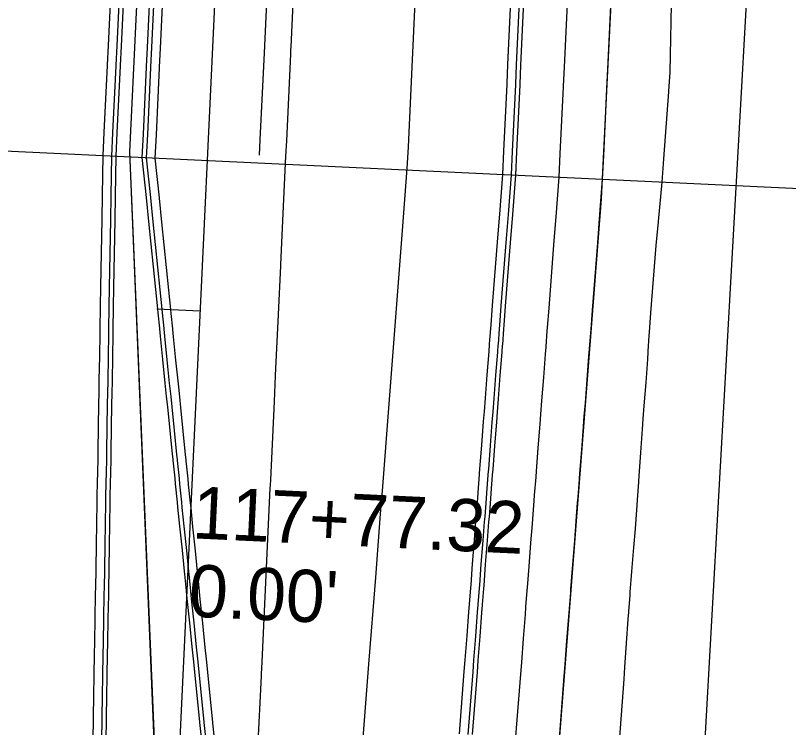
# Model space of a CAD drawing. Extents: x -70 to 701944, y -4 to 666871.
# Drawn here: x 668271.1 to 668360, y 654996.3 to 655078.2 of the extents above; entities that cross this region are included whole.
import ezdxf

# ---------------------------------------------------------------- set-up
doc = ezdxf.new("R2010")
doc.units = 0
for name, color, linetype in [('R_Draft', 7, 'Continuous'), ('R_Horz Alg', 7, 'Continuous'), ('R_No Plot', 7, 'Continuous'), ('R_Proposed Const Limits', 7, 'Continuous'), ('R_Proposed Road', 7, 'Continuous'), ('R_ROW', 7, 'Continuous'), ('R_Striping', 7, 'Continuous'), ('T_Indications', 7, 'Continuous')]:
    doc.layers.add(name, color=color, linetype=linetype)

msp = doc.modelspace()

# ---------------------------------------------------------------- linework, layer by layer
at = {"layer": 'R_Draft'}
msp.add_line((668186.658, 655066.534), (668379.234, 655057.445), dxfattribs=at)
at = {"layer": 'R_Horz Alg'}
msp.add_line((668254.91, 654251.158), (668327.609, 655791.558), dxfattribs=at)
msp.add_lwpolyline([(668287.343, 655044.439), (668292.338, 655044.203)], dxfattribs=at)
at = {"layer": 'R_No Plot'}
for points in [[(668285.781, 655094.569), (668215.37, 655097.892), (668216.149, 655093.843), (668225.153, 655058.757), (668230.843, 655034.551), (668233.092, 655014.27), (668233.654, 654985.814), (668233.98, 654965.527), (668233.018, 654946.892), (668287.623, 654944.315), (668288.46, 654962.049), (668284.234, 655062.514)], [(668285.781, 655094.569), (668340.146, 655092.003), (668338.43, 655057.086), (668331.318, 654965.097), (668330.894, 654959.612), (668330.078, 654942.311), (668287.623, 654944.315), (668288.426, 654961.318), (668284.234, 655062.514)]]:
    msp.add_lwpolyline(points, close=True, dxfattribs=at)
at = {"layer": 'R_Proposed Const Limits'}
msp.add_lwpolyline([(668340.543, 654994.673), (668341.077, 655001.859), (668341.171, 655003.205), (668341.363, 655005.97), (668341.555, 655008.732), (668341.613, 655009.568), (668341.617, 655009.62), (668341.754, 655011.489), (668341.782, 655011.836), (668341.973, 655014.24), (668342.193, 655016.986), (668342.365, 655019.137), (668342.413, 655019.725), (668342.568, 655021.81), (668342.613, 655022.457), (668342.756, 655024.508), (668342.763, 655024.605), (668342.803, 655025.183), (668342.993, 655027.9), (668343.183, 655030.607), (668343.266, 655031.789), (668343.384, 655033.304), (668343.597, 655035.99), (668343.784, 655038.665), (668343.842, 655039.48), (668343.848, 655039.563), (668343.972, 655041.329), (668344.003, 655041.765), (668344.159, 655043.979), (668344.75, 655051.741), (668345.017, 655054.472), (668345.019, 655054.494), (668345.464, 655059.035), (668345.646, 655061.71), (668346.204, 655069.412), (668346.209, 655069.473), (668346.366, 655071.687), (668346.574, 655081.451)], dxfattribs=at)
at = {"layer": 'R_Proposed Road'}
for points in [[(668280.013, 654994.729), (668280.06, 654997.445), (668280.061, 654997.527), (668280.185, 655004.733), (668280.208, 655006.082), (668280.255, 655008.854), (668280.303, 655011.623), (668280.317, 655012.461), (668280.318, 655012.514), (668280.35, 655014.387), (668280.356, 655014.736), (668280.398, 655017.146), (668280.445, 655019.9), (668280.482, 655022.058), (668280.492, 655022.647), (668280.528, 655024.739), (668280.539, 655025.387), (668280.575, 655027.443), (668280.576, 655027.54), (668280.586, 655028.119), (668280.633, 655030.843), (668280.68, 655033.557), (668280.7, 655034.742), (668280.726, 655036.261), (668280.772, 655038.955), (668280.818, 655041.637), (668280.832, 655042.454), (668280.834, 655042.537), (668280.864, 655044.307), (668280.872, 655044.745), (668280.91, 655046.964), (668281.044, 655054.748), (668281.091, 655057.489), (668281.091, 655057.511), (668281.169, 655062.07), (668281.296, 655064.747), (668281.66, 655072.458), (668281.663, 655072.52), (668281.767, 655074.736), (668282.227, 655084.488)], [(668281.012, 654994.682), (668281.058, 654997.398), (668281.06, 654997.48), (668281.184, 655004.685), (668281.207, 655006.035), (668281.254, 655008.807), (668281.302, 655011.576), (668281.316, 655012.414), (668281.317, 655012.466), (668281.349, 655014.34), (668281.355, 655014.688), (668281.397, 655017.099), (668281.444, 655019.853), (668281.481, 655022.011), (668281.491, 655022.6), (668281.527, 655024.691), (668281.538, 655025.34), (668281.574, 655027.395), (668281.575, 655027.493), (668281.585, 655028.072), (668281.632, 655030.796), (668281.679, 655033.51), (668281.699, 655034.694), (668281.725, 655036.214), (668281.771, 655038.908), (668281.817, 655041.59), (668281.831, 655042.407), (668281.833, 655042.49), (668281.863, 655044.26), (668281.871, 655044.697), (668281.909, 655046.917), (668282.042, 655054.7), (668282.09, 655057.442), (668282.09, 655057.464), (668282.168, 655062.023), (668282.295, 655064.7), (668282.659, 655072.411), (668282.661, 655072.472), (668282.766, 655074.689), (668283.226, 655084.441)], [(668281.511, 654994.659), (668281.558, 654997.374), (668281.559, 654997.457), (668281.683, 655004.662), (668281.706, 655006.011), (668281.754, 655008.783), (668281.801, 655011.552), (668281.816, 655012.39), (668281.817, 655012.443), (668281.849, 655014.316), (668281.855, 655014.665), (668281.896, 655017.076), (668281.943, 655019.829), (668281.981, 655021.987), (668281.991, 655022.577), (668282.027, 655024.668), (668282.038, 655025.317), (668282.073, 655027.372), (668282.075, 655027.469), (668282.085, 655028.049), (668282.131, 655030.772), (668282.178, 655033.486), (668282.198, 655034.671), (668282.224, 655036.191), (668282.271, 655038.884), (668282.317, 655041.566), (668282.331, 655042.383), (668282.332, 655042.466), (668282.363, 655044.236), (668282.37, 655044.674), (668282.408, 655046.894), (668282.542, 655054.677), (668282.589, 655057.419), (668282.589, 655057.44), (668282.668, 655061.999), (668282.794, 655064.676), (668283.158, 655072.388), (668283.161, 655072.449), (668283.265, 655074.665), (668283.726, 655084.417)], [(668292.577, 654994.136), (668292.299, 654996.867), (668292.29, 654996.95), (668291.55, 655004.196), (668291.412, 655005.553), (668291.127, 655008.341), (668290.843, 655011.125), (668290.757, 655011.968), (668290.752, 655012.021), (668290.559, 655013.905), (668290.524, 655014.256), (668290.276, 655016.68), (668289.993, 655019.449), (668289.772, 655021.619), (668289.711, 655022.212), (668289.497, 655024.315), (668289.43, 655024.968), (668289.219, 655027.035), (668289.209, 655027.133), (668289.15, 655027.715), (668288.87, 655030.454), (668288.591, 655033.184), (668288.47, 655034.375), (668288.314, 655035.903), (668288.037, 655038.612), (668287.762, 655041.309), (668287.678, 655042.131), (668287.67, 655042.215), (668287.488, 655043.995), (668287.443, 655044.434), (668287.215, 655046.667), (668286.416, 655054.494), (668286.135, 655057.251), (668286.132, 655057.273), (668285.664, 655061.858), (668285.791, 655064.535), (668286.155, 655072.246), (668286.158, 655072.307), (668286.262, 655074.524), (668286.722, 655084.276)], [(668293.077, 654994.113), (668292.798, 654996.844), (668292.79, 654996.927), (668292.05, 655004.173), (668291.911, 655005.529), (668291.627, 655008.317), (668291.343, 655011.102), (668291.256, 655011.945), (668291.251, 655011.998), (668291.059, 655013.882), (668291.023, 655014.232), (668290.775, 655016.657), (668290.493, 655019.426), (668290.271, 655021.596), (668290.211, 655022.189), (668289.996, 655024.292), (668289.93, 655024.944), (668289.719, 655027.011), (668289.709, 655027.109), (668289.649, 655027.692), (668289.369, 655030.431), (668289.091, 655033.16), (668288.969, 655034.351), (668288.813, 655035.88), (668288.537, 655038.589), (668288.261, 655041.286), (668288.178, 655042.107), (668288.169, 655042.191), (668287.987, 655043.971), (668287.942, 655044.411), (668287.714, 655046.643), (668286.915, 655054.47), (668286.634, 655057.228), (668286.632, 655057.25), (668286.164, 655061.834), (668286.29, 655064.511), (668286.654, 655072.223), (668286.657, 655072.284), (668286.762, 655074.5), (668287.222, 655084.252)], [(668294.076, 654994.066), (668293.797, 654996.797), (668293.788, 654996.879), (668293.049, 655004.125), (668292.91, 655005.482), (668292.626, 655008.27), (668292.341, 655011.055), (668292.255, 655011.897), (668292.25, 655011.95), (668292.058, 655013.835), (668292.022, 655014.185), (668291.774, 655016.609), (668291.492, 655019.379), (668291.27, 655021.549), (668291.21, 655022.141), (668290.995, 655024.245), (668290.928, 655024.897), (668290.717, 655026.964), (668290.707, 655027.062), (668290.648, 655027.645), (668290.368, 655030.383), (668290.09, 655033.113), (668289.968, 655034.304), (668289.812, 655035.833), (668289.536, 655038.541), (668289.26, 655041.239), (668289.176, 655042.06), (668289.168, 655042.144), (668288.986, 655043.924), (668288.941, 655044.364), (668288.713, 655046.596), (668287.914, 655054.423), (668287.633, 655057.18), (668287.631, 655057.202), (668287.163, 655061.787), (668287.289, 655064.464), (668287.653, 655072.176), (668287.656, 655072.237), (668287.76, 655074.453), (668288.221, 655084.205)], [(668322.143, 654995.541), (668322.698, 655002.726), (668322.802, 655004.072), (668323.016, 655006.836), (668323.229, 655009.597), (668323.294, 655010.433), (668323.298, 655010.485), (668323.442, 655012.353), (668323.469, 655012.701), (668323.655, 655015.105), (668323.867, 655017.851), (668324.034, 655020.002), (668324.079, 655020.59), (668324.24, 655022.675), (668324.29, 655023.322), (668324.449, 655025.372), (668324.456, 655025.469), (668324.501, 655026.047), (668324.711, 655028.763), (668324.92, 655031.469), (668325.012, 655032.65), (668325.129, 655034.166), (668325.336, 655036.852), (668325.543, 655039.526), (668325.606, 655040.34), (668325.612, 655040.424), (668325.749, 655042.189), (668325.783, 655042.625), (668325.954, 655044.838), (668326.554, 655052.6), (668326.765, 655055.334), (668326.767, 655055.355), (668327.118, 655059.901), (668327.245, 655062.578), (668327.609, 655070.29), (668327.611, 655070.351), (668327.716, 655072.567), (668328.176, 655082.319)], [(668323.142, 654995.494), (668323.697, 655002.679), (668323.801, 655004.024), (668324.015, 655006.789), (668324.228, 655009.55), (668324.293, 655010.385), (668324.297, 655010.438), (668324.441, 655012.306), (668324.468, 655012.654), (668324.654, 655015.058), (668324.866, 655017.803), (668325.033, 655019.955), (668325.078, 655020.543), (668325.239, 655022.628), (668325.289, 655023.275), (668325.448, 655025.325), (668325.455, 655025.422), (668325.5, 655026), (668325.71, 655028.715), (668325.919, 655031.422), (668326.01, 655032.603), (668326.128, 655034.119), (668326.335, 655036.805), (668326.542, 655039.479), (668326.605, 655040.293), (668326.611, 655040.377), (668326.748, 655042.142), (668326.782, 655042.578), (668326.953, 655044.791), (668327.553, 655052.553), (668327.764, 655055.286), (668327.766, 655055.308), (668328.117, 655059.854), (668328.243, 655062.531), (668328.607, 655070.243), (668328.61, 655070.304), (668328.715, 655072.52), (668329.175, 655082.272)], [(668323.641, 654995.47), (668324.196, 655002.655), (668324.3, 655004.001), (668324.514, 655006.765), (668324.728, 655009.526), (668324.792, 655010.362), (668324.796, 655010.414), (668324.941, 655012.283), (668324.968, 655012.63), (668325.153, 655015.034), (668325.366, 655017.78), (668325.532, 655019.931), (668325.577, 655020.519), (668325.739, 655022.605), (668325.789, 655023.252), (668325.947, 655025.301), (668325.955, 655025.398), (668325.999, 655025.976), (668326.209, 655028.692), (668326.419, 655031.398), (668326.51, 655032.579), (668326.627, 655034.095), (668326.835, 655036.781), (668327.041, 655039.456), (668327.104, 655040.27), (668327.111, 655040.353), (668327.247, 655042.118), (668327.281, 655042.554), (668327.452, 655044.768), (668328.052, 655052.529), (668328.263, 655055.263), (668328.265, 655055.285), (668328.617, 655059.83), (668328.743, 655062.507), (668329.107, 655070.219), (668329.11, 655070.28), (668329.214, 655072.496), (668329.675, 655082.249)], [(668328.635, 654995.235), (668329.191, 655002.42), (668329.295, 655003.765), (668329.509, 655006.529), (668329.722, 655009.29), (668329.787, 655010.126), (668329.791, 655010.179), (668329.935, 655012.047), (668329.962, 655012.394), (668330.148, 655014.798), (668330.36, 655017.544), (668330.526, 655019.696), (668330.572, 655020.284), (668330.733, 655022.369), (668330.783, 655023.016), (668330.942, 655025.065), (668330.949, 655025.163), (668330.994, 655025.74), (668331.204, 655028.456), (668331.413, 655031.163), (668331.504, 655032.344), (668331.621, 655033.859), (668331.829, 655036.545), (668332.036, 655039.22), (668332.099, 655040.034), (668332.105, 655040.117), (668332.242, 655041.882), (668332.275, 655042.318), (668332.447, 655044.532), (668333.047, 655052.293), (668333.258, 655055.027), (668333.26, 655055.049), (668333.611, 655059.595), (668333.737, 655062.272), (668334.101, 655069.983), (668334.104, 655070.044), (668334.209, 655072.261), (668334.669, 655082.013)], [(668333.63, 654994.999), (668334.185, 655002.184), (668334.289, 655003.529), (668334.503, 655006.294), (668334.717, 655009.055), (668334.781, 655009.89), (668334.785, 655009.943), (668334.93, 655011.811), (668334.956, 655012.159), (668335.142, 655014.563), (668335.355, 655017.308), (668335.521, 655019.46), (668335.566, 655020.048), (668335.728, 655022.133), (668335.778, 655022.78), (668335.936, 655024.83), (668335.944, 655024.927), (668335.988, 655025.505), (668336.198, 655028.22), (668336.407, 655030.927), (668336.499, 655032.108), (668336.616, 655033.624), (668336.824, 655036.31), (668337.03, 655038.984), (668337.093, 655039.798), (668337.1, 655039.882), (668337.236, 655041.647), (668337.27, 655042.083), (668337.441, 655044.296), (668338.041, 655052.057), (668338.252, 655054.791), (668338.254, 655054.813), (668338.605, 655059.359), (668338.732, 655062.036), (668339.096, 655069.748), (668339.099, 655069.809), (668339.203, 655072.025), (668339.663, 655081.777)]]:
    msp.add_lwpolyline(points, dxfattribs=at)
at = {"layer": 'R_ROW'}
msp.add_lwpolyline([(668379.347, 655858.103), (668375.984, 655777.075), (668370.365, 655679.231), (668386.889, 655520.275), (668407.117, 655376.161), (668401.283, 655337.393), (668367.527, 655300.944), (668336.131, 654741.803), (668319.024, 654252.065), (668346.246, 654066.793), (668364.915, 653986.529), (668401.009, 653983.179), (668425.779, 653872.163), (668398.632, 653868.034), (668433.788, 653730.983), (668450.992, 653639.156), (668466.964, 653535.35), (668502.126, 653505.818)], dxfattribs=at)
at = {"layer": 'R_Striping'}
for points in [[(668299.157, 655062.106), (668299.241, 655063.89), (668299.713, 655073.879), (668300.184, 655083.867), (668300.656, 655093.856), (668301.127, 655103.845), (668301.599, 655113.833), (668302.07, 655123.822), (668302.541, 655133.811), (668303.013, 655143.799), (668303.484, 655153.788), (668303.956, 655163.777), (668304.427, 655173.766), (668304.899, 655183.754), (668305.37, 655193.743), (668305.842, 655203.732), (668306.313, 655213.72), (668306.784, 655223.709), (668307.256, 655233.698), (668307.727, 655243.686), (668308.687, 655264.015)], [(668310.964, 654993.601), (668311.735, 655003.576), (668312.506, 655013.551), (668313.071, 655020.852), (668313.277, 655023.526), (668314.048, 655033.501), (668314.82, 655043.475), (668315.591, 655053.45), (668316.142, 655060.587), (668316.261, 655063.1), (668316.732, 655073.089), (668317.204, 655083.078), (668317.675, 655093.067), (668318.147, 655103.056), (668318.618, 655113.045), (668319.09, 655123.034), (668319.561, 655133.022), (668320.033, 655143.011), (668320.504, 655153), (668320.976, 655162.989), (668321.447, 655172.978), (668321.918, 655182.967), (668322.39, 655192.956)]]:
    msp.add_lwpolyline(points, dxfattribs=at)
at = {"layer": 'T_Indications'}
msp.add_lwpolyline([(668298.97, 654993.835), (668299.364, 655002.175), (668299.375, 655002.414), (668299.442, 655003.824), (668299.913, 655013.813), (668300.385, 655023.801), (668300.401, 655024.155), (668300.43, 655024.766), (668300.856, 655033.79), (668300.997, 655036.767), (668301.328, 655043.779), (668301.592, 655049.379), (668301.598, 655049.503), (668301.799, 655053.768), (668302.187, 655061.991), (668302.27, 655063.757), (668302.742, 655073.746), (668302.765, 655074.24), (668302.782, 655074.602), (668303.213, 655083.735)], dxfattribs=at)

# ---------------------------------------------------------------- texts
at = {"layer": 'R_No Plot'}
for s, p in [('117+77.32 ', (668291.339, 655018.051)), ("0.00' ", (668290.915, 655009.061))]:
    msp.add_text(s, height=6, rotation=357.29778, dxfattribs=at).set_placement(p)

doc.saveas('drawing.dxf')
